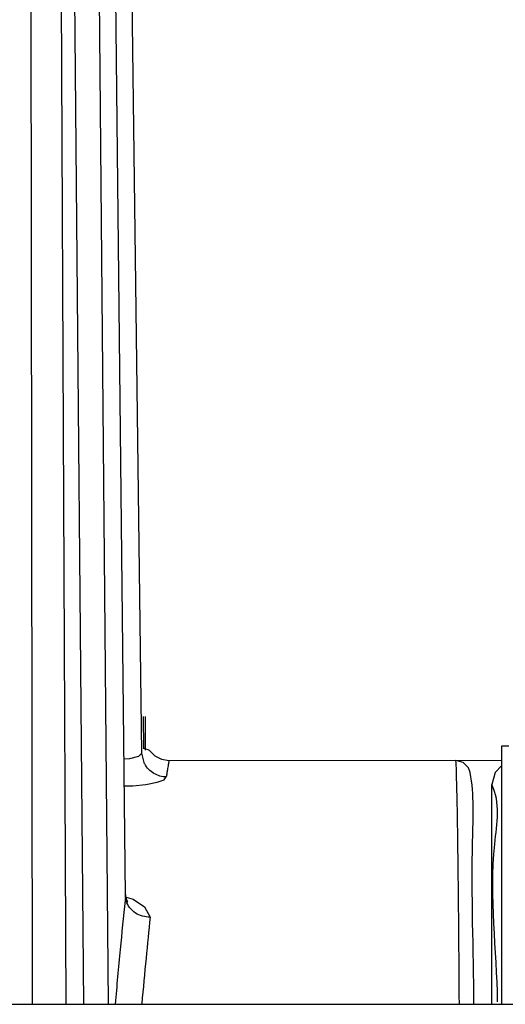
# Paper-space layout 'Sheet' of a CAD drawing. Header units: inches. Extents: x 0.2 to 10.8, y 0.2 to 8.3.
# Tile 262 of 545: x 3.8299 to 3.8697, y 7.1373 to 7.2179. Entities that reach past the tile are written whole.
import ezdxf

# ---------------------------------------------------------------- set-up
doc = ezdxf.new("R2010")
doc.units = ezdxf.units.IN
doc.header["$MEASUREMENT"] = 0
doc.layers.get('0').update_dxf_attribs({"lineweight": 5})

psp = doc.layouts.new('Sheet')

# ---------------------------------------------------------------- linework, layer by layer
at = {"color": 0, "linetype": 'ByBlock', "lineweight": -3}
for p, q in [((3.830301, 7.918555), (3.837168, 7.137269)), ((3.830977, 7.137269), (3.83003, 7.918306)), ((3.830126, 7.918415), (3.833701, 7.137269)), ((3.838586, 7.146148), (3.830623, 7.886061)), ((3.839913, 7.15783), (3.830788, 7.886064)), ((3.835178, 7.137269), (3.832135, 7.480646)), ((3.840036, 7.16084), (3.84007, 7.158212)), ((3.840207, 7.160842), (3.840199, 7.158075)), ((3.840128, 7.15822), (3.840023, 7.158215)), ((3.869963, 7.158419), (3.869363, 7.158419)), ((3.869363, 7.158417), (3.869363, 7.137269)), ((3.840151, 7.156955), (3.839928, 7.15783)), ((3.84013, 7.158212), (3.840411, 7.158123)), ((3.840411, 7.158123), (3.840516, 7.158086)), ((3.840534, 7.158079), (3.840977, 7.157624)), ((3.840977, 7.157624), (3.84154, 7.157331)), ((3.84154, 7.157331), (3.842166, 7.15723)), ((3.842166, 7.15723), (3.842142, 7.157156)), ((3.842166, 7.15723), (3.869363, 7.157256)), ((3.869363, 7.156796), (3.868825, 7.156258)), ((3.868825, 7.156258), (3.868556, 7.155256)), ((3.868556, 7.137269), (3.868556, 7.155256)), ((3.838586, 7.146148), (3.838548, 7.145775)), ((3.838589, 7.146264), (3.838586, 7.146148)), ((3.838635, 7.146047), (3.839202, 7.145874)), ((3.839202, 7.145874), (3.840143, 7.145262)), ((3.840143, 7.145262), (3.840604, 7.144407)), ((3.081363, 7.137269), (3.913363, 7.137269))]:
    psp.add_line(p, q, dxfattribs=at)
for points in [[(3.839913, 7.15783), (3.839663, 7.157571), (3.838925, 7.157373), (3.838466, 7.157342)], [(3.866789, 7.156248), (3.866651, 7.156631), (3.866213, 7.157069), (3.865612, 7.15723)], [(3.84119, 7.155456), (3.841742, 7.15565), (3.841924, 7.155886)], [(3.838489, 7.155148), (3.839176, 7.155168), (3.840249, 7.155278), (3.84119, 7.155456)], [(3.838665, 7.145739), (3.838767, 7.145666), (3.838689, 7.145793), (3.838589, 7.146262)]]:
    psp.add_lwpolyline(points, dxfattribs=at)
for points, knots in [([(3.841924, 7.155886), (3.841573, 7.155887), (3.840849, 7.156088), (3.840323, 7.156634), (3.840157, 7.156958)], [0, 0, 0, 0, 0.490322, 1, 1, 1, 1]), ([(3.842085, 7.156889), (3.842073, 7.156825), (3.842047, 7.156684), (3.842023, 7.156543), (3.842011, 7.156466)], [0, 0, 0, 0, 0.454532, 1, 1, 1, 1]), ([(3.842144, 7.157156), (3.842133, 7.157118), (3.842113, 7.15703), (3.842095, 7.15694), (3.842085, 7.156889)], [0, 0, 0, 0, 0.4285, 1, 1, 1, 1]), ([(3.865717, 7.15446), (3.865704, 7.155103), (3.865658, 7.156022), (3.865663, 7.156953), (3.865611, 7.15723)], [0, 0, 0, 0, 0.69525, 1, 1, 1, 1]), ([(3.842011, 7.156466), (3.841996, 7.156375), (3.841966, 7.156182), (3.841937, 7.155989), (3.841922, 7.155886)], [0, 0, 0, 0, 0.466753, 1, 1, 1, 1]), ([(3.867097, 7.137289), (3.867064, 7.141747), (3.866811, 7.148034), (3.867133, 7.154417), (3.866792, 7.156249)], [0, 0, 0, 0, 0.705212, 1, 1, 1, 1]), ([(3.869033, 7.137478), (3.868979, 7.141784), (3.868122, 7.147483), (3.869295, 7.153811), (3.868556, 7.155256)], [0, 0, 0, 0, 0.726323, 1, 1, 1, 1]), ([(3.865907, 7.137302), (3.865883, 7.14077), (3.865835, 7.146489), (3.865765, 7.152209), (3.865717, 7.15446)], [0, 0, 0, 0, 0.606227, 1, 1, 1, 1]), ([(3.838652, 7.145738), (3.838633, 7.145805), (3.838602, 7.14594), (3.838589, 7.146079), (3.838586, 7.146148)], [0, 0, 0, 0, 0.497847, 1, 1, 1, 1]), ([(3.838548, 7.145775), (3.838413, 7.14444), (3.838135, 7.141612), (3.837872, 7.138783), (3.837737, 7.137289)], [0, 0, 0, 0, 0.472348, 1, 1, 1, 1]), ([(3.840604, 7.144409), (3.840188, 7.144396), (3.839324, 7.144613), (3.838766, 7.145339), (3.838652, 7.145738)], [0, 0, 0, 0, 0.500652, 1, 1, 1, 1]), ([(3.840603, 7.144407), (3.840489, 7.143287), (3.840255, 7.14093), (3.840032, 7.138572), (3.839917, 7.137334)], [0, 0, 0, 0, 0.475301, 1, 1, 1, 1])]:
    psp.add_open_spline(points, degree=3, knots=knots, dxfattribs=at)

doc.saveas('drawing.dxf')
